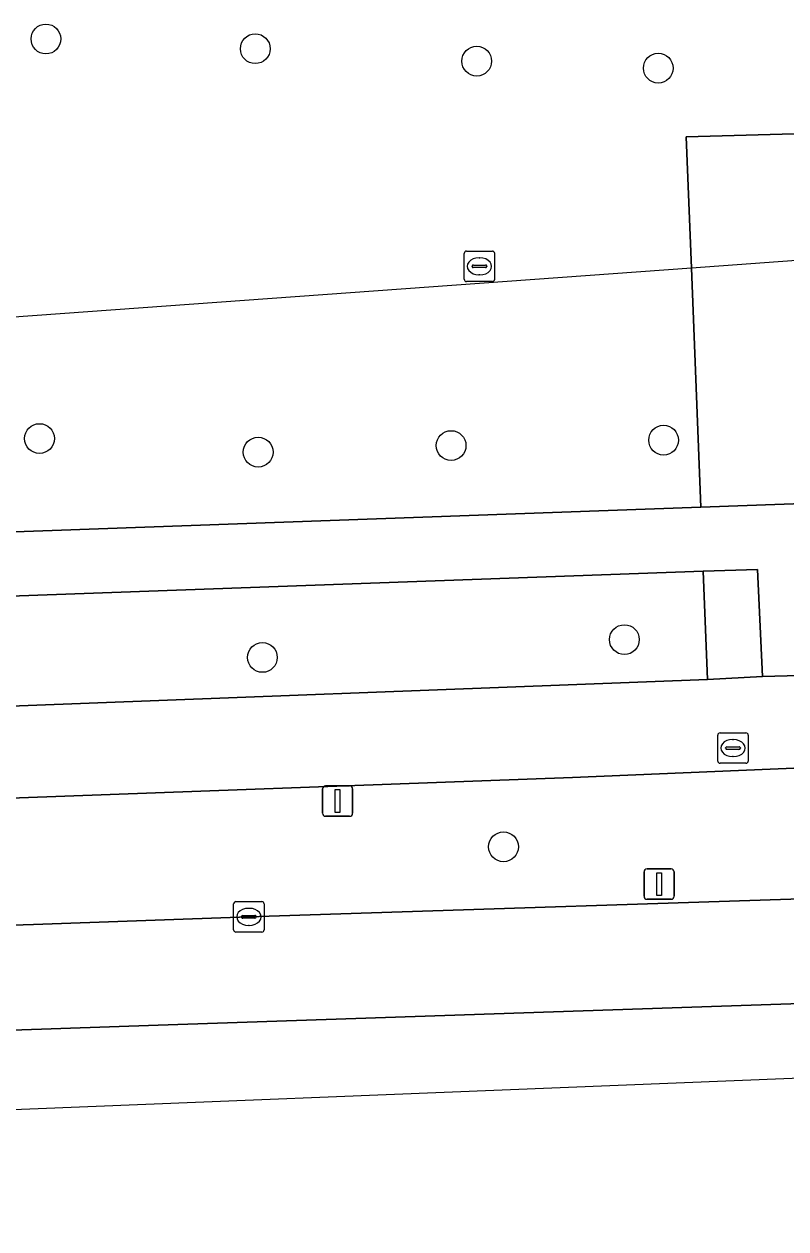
# Model space of a CAD drawing. Extents: x 160077 to 160948, y 386481 to 387498.
# Drawn here: x 160859.26 to 160884.3, y 386482.24 to 386521.8 of the extents above; entities that cross this region are included whole.
import ezdxf

# ---------------------------------------------------------------- set-up
doc = ezdxf.new("R2010")
doc.units = 0
for name, color, linetype in [('IMGEO_Berm_groen', 7, 'Continuous'), ('IMGEO_Boom', 7, 'Continuous'), ('IMGEO_Duiker', 7, 'Continuous'), ('IMGEO_Fietspad_gesloten', 7, 'Continuous'), ('IMGEO_Groenvoorziening', 7, 'Continuous'), ('IMGEO_Kolk', 7, 'Continuous'), ('IMGEO_Lichtmast', 7, 'Continuous'), ('IMGEO_Rijbaan_regionaal_gesloten', 7, 'Continuous'), ('IMGEO_Rioolput', 7, 'Continuous'), ('IMGEO_Voetpad_halfverhard', 7, 'Continuous'), ('IMGEO_Voetpad_open', 7, 'Continuous')]:
    doc.layers.add(name, color=color, linetype=linetype)

msp = doc.modelspace()

# ---------------------------------------------------------------- linework, layer by layer
at = {"layer": 'IMGEO_Berm_groen'}
for points in [[(160704.366, 386493.808), (160710.76, 386493.904), (160746.073, 386495.229), (160795.555, 386496.918), (160846.258, 386498.845), (160857.099, 386499.339), (160881.721, 386500.275), (160881.582, 386503.838)], [(160881.582, 386503.838), (160795.648, 386500.737), (160772.623, 386499.926), (160713.046, 386497.77), (160709.763, 386497.665)], [(160919.312, 386499.487), (160918.332, 386499.173), (160917.075, 386498.989), (160915.942, 386498.909), (160889.501, 386497.575), (160877.287, 386497.058), (160857.617, 386496.34), (160851.372, 386496.133), (160838.485, 386495.507), (160805.753, 386494.317), (160761.157, 386492.764), (160719.493, 386491.242), (160716.709, 386491.225), (160708.775, 386490.836)], [(160705.652, 386486.799), (160709.667, 386486.839), (160721.654, 386487.302), (160736.667, 386487.78), (160750.669, 386488.317), (160766.704, 386488.877), (160779.092, 386489.478), (160802.415, 386490.254), (160825.789, 386491.128), (160842.714, 386491.684), (160848.147, 386491.879), (160859.228, 386492.225), (160859.576, 386492.237), (160866.651, 386492.485), (160888.151, 386493.182), (160896.42, 386493.486), (160905.808, 386494.187), (160906.65, 386494.25), (160908.865, 386494.432)], [(160920.587, 386490.878), (160890.629, 386489.839), (160863.673, 386488.929), (160838.39, 386488.067), (160806.81, 386486.983), (160786.255, 386486.292), (160781.3, 386486.138)], [(160766.762, 386482.237), (160857.532, 386486.102), (160921.261, 386488.666), (160921.008, 386490.521)]]:
    msp.add_lwpolyline(points, dxfattribs=at)
at = {"layer": 'IMGEO_Boom'}
for centre in [(160859.981, 386521.314), (160866.862, 386520.995), (160874.137, 386520.587), (160880.103, 386520.357), (160859.77, 386508.192), (160880.278, 386508.139), (160866.956, 386507.747), (160873.296, 386507.962), (160878.989, 386501.589), (160867.095, 386501.005), (160875.017, 386494.786)]:
    msp.add_circle(centre, 0.489, dxfattribs=at)
at = {"layer": 'IMGEO_Duiker'}
msp.add_lwpolyline([(160885.771, 386514.123), (160885.134, 386514.077), (160885.093, 386514.074), (160881.191, 386513.791), (160855.293, 386511.918), (160854.661, 386511.873)], dxfattribs=at)
at = {"layer": 'IMGEO_Fietspad_gesloten'}
for points in [[(160914.399, 386501.812), (160885.952, 386500.445), (160883.531, 386500.38), (160881.721, 386500.275), (160857.099, 386499.339), (160846.258, 386498.845), (160795.555, 386496.918), (160746.073, 386495.229), (160710.76, 386493.904), (160704.366, 386493.808)], [(160708.775, 386490.836), (160716.709, 386491.225), (160719.493, 386491.242), (160761.157, 386492.764), (160805.753, 386494.317), (160838.485, 386495.507), (160851.372, 386496.133), (160857.617, 386496.34), (160877.287, 386497.058), (160889.501, 386497.575), (160915.942, 386498.909), (160917.075, 386498.989), (160918.332, 386499.173), (160919.312, 386499.487), (160922.02, 386501.254), (160922.272, 386501.354), (160922.763, 386497.76)]]:
    msp.add_lwpolyline(points, dxfattribs=at)
at = {"layer": 'IMGEO_Groenvoorziening'}
for points in [[(160782.731, 386510.143), (160782.106, 386508.188), (160771.277, 386507.845), (160771.064, 386502.412), (160770.43, 386502.438), (160770.413, 386502.02), (160770.409, 386501.942), (160772.246, 386502.003), (160795.611, 386502.856), (160881.506, 386505.937), (160881.191, 386513.791), (160881.018, 386518.103)], [(160881.018, 386518.103), (160884.962, 386518.215), (160884.99, 386516.964)]]:
    msp.add_lwpolyline(points, dxfattribs=at)
at = {"layer": 'IMGEO_Kolk'}
for p, q in [((160866.15, 386492.059), (160866.15, 386492.911)), ((160866.225, 386492.985), (160867.077, 386492.985)), ((160866.638, 386492.765), (160866.663, 386492.765)), ((160867.151, 386492.911), (160867.151, 386492.059)), ((160866.409, 386492.479), (160866.409, 386492.491)), ((160866.847, 386492.442), (160866.449, 386492.442)), ((160866.452, 386492.528), (160866.85, 386492.528)), ((160866.893, 386492.491), (160866.893, 386492.479)), ((160867.077, 386491.985), (160866.225, 386491.985)), ((160866.661, 386492.205), (160866.636, 386492.205))]:
    msp.add_line(p, q, dxfattribs=at)
for points in [[(160866.15, 386492.059), (160866.15, 386492.911)], [(160866.225, 386492.985), (160867.077, 386492.985)], [(160867.151, 386492.911), (160867.151, 386492.059)], [(160867.077, 386491.985), (160866.225, 386491.985)]]:
    msp.add_lwpolyline(points, dxfattribs=at)
for centre, radius, start, end in [((160866.227, 386492.909), 0.0765, 91.552, 178.448), ((160866.227, 386492.909), 0.0765, 91.552, 178.448), ((160867.075, 386492.909), 0.0765, 1.552, 88.448), ((160867.075, 386492.909), 0.0765, 1.552, 88.448), ((160866.449, 386492.488), 0.0403, 85.8775, 175.7526), ((160866.446, 386492.478), 0.0366, 178.938, 274.7102), ((160866.85, 386492.485), 0.043, 264.8664, 352.4533), ((160866.854, 386492.49), 0.0386, 1.7309, 96.639), ((160866.227, 386492.061), 0.0765, 181.552, 268.448), ((160866.227, 386492.061), 0.0765, 181.552, 268.448), ((160867.075, 386492.061), 0.0765, 271.552, 358.448), ((160867.075, 386492.061), 0.0765, 271.552, 358.448)]:
    msp.add_arc(centre, radius, start, end, dxfattribs=at)
for centre, major_axis, ratio, start_param, end_param in [((160866.637, 386492.485), (-0.387, 0.002), 0.722429, 4.712389, 7.853982), ((160866.662, 386492.485), (-0.39, 0.002), 0.717154, 1.570796, 4.712389)]:
    msp.add_ellipse(centre, major_axis=major_axis, ratio=ratio, start_param=start_param, end_param=end_param, dxfattribs=at)
at = {"layer": 'IMGEO_Lichtmast'}
for p, q in [((160869.068, 386495.888), (160869.068, 386496.688)), ((160869.068, 386496.688), (160869.068, 386495.888)), ((160869.168, 386496.788), (160869.958, 386496.788)), ((160869.958, 386496.788), (160869.168, 386496.788)), ((160870.058, 386496.688), (160870.058, 386495.888)), ((160870.058, 386495.888), (160870.058, 386496.688)), ((160869.958, 386495.788), (160869.168, 386495.788)), ((160869.168, 386495.788), (160869.958, 386495.788)), ((160879.637, 386493.161), (160879.637, 386493.961)), ((160879.637, 386493.961), (160879.637, 386493.161)), ((160879.737, 386494.061), (160880.527, 386494.061)), ((160880.527, 386494.061), (160879.737, 386494.061)), ((160880.627, 386493.961), (160880.627, 386493.161)), ((160880.627, 386493.161), (160880.627, 386493.961)), ((160880.527, 386493.061), (160879.737, 386493.061)), ((160879.737, 386493.061), (160880.527, 386493.061))]:
    msp.add_line(p, q, dxfattribs=at)
for points in [[(160869.488, 386496.663), (160869.638, 386496.663), (160869.638, 386495.913), (160869.488, 386495.913), (160869.488, 386496.663)], [(160880.057, 386493.936), (160880.207, 386493.936), (160880.207, 386493.186), (160880.057, 386493.186), (160880.057, 386493.936)]]:
    msp.add_lwpolyline(points, dxfattribs=at)
for centre, start, end in [((160869.168, 386496.688), 90, 180), ((160869.168, 386496.688), 90, 180), ((160869.958, 386496.688), 0, 90), ((160869.958, 386496.688), 360, 90), ((160869.168, 386495.888), 180, 270), ((160869.168, 386495.888), 180, 270), ((160869.958, 386495.888), 270, 0), ((160869.958, 386495.888), 270, 0), ((160879.737, 386493.961), 90, 180), ((160879.737, 386493.961), 90, 180), ((160880.527, 386493.961), 0, 90), ((160880.527, 386493.961), 360, 90), ((160879.737, 386493.161), 180, 270), ((160879.737, 386493.161), 180, 270), ((160880.527, 386493.161), 270, 0), ((160880.527, 386493.161), 270, 0)]:
    msp.add_arc(centre, 0.1, start, end, dxfattribs=at)
at = {"layer": 'IMGEO_Rijbaan_regionaal_gesloten'}
for points in [[(160781.3, 386486.138), (160786.255, 386486.292), (160806.81, 386486.983), (160838.39, 386488.067), (160863.673, 386488.929), (160890.629, 386489.839), (160920.587, 386490.878), (160919.435, 386496.503), (160917.986, 386496.09), (160915.803, 386495.564), (160913.822, 386495.161), (160913.547, 386495.109), (160913.272, 386495.059)], [(160908.865, 386494.432), (160906.65, 386494.25), (160905.808, 386494.187), (160896.42, 386493.486), (160888.151, 386493.182), (160866.651, 386492.485), (160859.576, 386492.237), (160859.228, 386492.225), (160848.147, 386491.879), (160842.714, 386491.684), (160825.789, 386491.128), (160802.415, 386490.254), (160779.092, 386489.478), (160766.704, 386488.877), (160750.669, 386488.317), (160736.667, 386487.78), (160721.654, 386487.302), (160709.667, 386486.839), (160705.652, 386486.799)]]:
    msp.add_lwpolyline(points, dxfattribs=at)
at = {"layer": 'IMGEO_Rioolput'}
for p, q in [((160873.726, 386513.422), (160873.726, 386514.274)), ((160873.801, 386514.348), (160874.653, 386514.348)), ((160874.214, 386514.128), (160874.239, 386514.128)), ((160874.727, 386514.274), (160874.727, 386513.422)), ((160873.985, 386513.842), (160873.985, 386513.854)), ((160874.423, 386513.805), (160874.025, 386513.805)), ((160874.028, 386513.891), (160874.426, 386513.891)), ((160874.469, 386513.854), (160874.469, 386513.842)), ((160874.653, 386513.348), (160873.801, 386513.348)), ((160874.237, 386513.568), (160874.212, 386513.568)), ((160882.059, 386497.602), (160882.059, 386498.454)), ((160882.134, 386498.528), (160882.986, 386498.528)), ((160882.547, 386498.308), (160882.572, 386498.308)), ((160883.06, 386498.454), (160883.06, 386497.602)), ((160882.318, 386498.022), (160882.318, 386498.034)), ((160882.756, 386497.985), (160882.358, 386497.985)), ((160882.361, 386498.071), (160882.759, 386498.071)), ((160882.802, 386498.034), (160882.802, 386498.022)), ((160882.986, 386497.528), (160882.134, 386497.528)), ((160882.57, 386497.748), (160882.545, 386497.748))]:
    msp.add_line(p, q, dxfattribs=at)
for points in [[(160873.726, 386513.422), (160873.726, 386514.274)], [(160873.801, 386514.348), (160874.653, 386514.348)], [(160874.727, 386514.274), (160874.727, 386513.422)], [(160874.653, 386513.348), (160873.801, 386513.348)], [(160882.059, 386497.602), (160882.059, 386498.454)], [(160882.134, 386498.528), (160882.986, 386498.528)], [(160883.06, 386498.454), (160883.06, 386497.602)], [(160882.986, 386497.528), (160882.134, 386497.528)]]:
    msp.add_lwpolyline(points, dxfattribs=at)
for centre, radius, start, end in [((160873.803, 386514.272), 0.0765, 91.552, 178.448), ((160873.803, 386514.272), 0.0765, 91.552, 178.448), ((160874.651, 386514.272), 0.0765, 1.552, 88.448), ((160874.651, 386514.272), 0.0765, 1.552, 88.448), ((160874.025, 386513.851), 0.0403, 85.8775, 175.7526), ((160874.022, 386513.841), 0.0366, 178.938, 274.7102), ((160874.426, 386513.848), 0.043, 264.8664, 352.4533), ((160874.43, 386513.853), 0.0386, 1.7309, 96.639), ((160873.803, 386513.424), 0.0765, 181.552, 268.448), ((160873.803, 386513.424), 0.0765, 181.552, 268.448), ((160874.651, 386513.424), 0.0765, 271.552, 358.448), ((160874.651, 386513.424), 0.0765, 271.552, 358.448), ((160882.136, 386498.452), 0.0765, 91.552, 178.448), ((160882.136, 386498.452), 0.0765, 91.552, 178.448), ((160882.984, 386498.452), 0.0765, 1.552, 88.448), ((160882.984, 386498.452), 0.0765, 1.552, 88.448), ((160882.358, 386498.031), 0.0403, 85.8775, 175.7526), ((160882.355, 386498.021), 0.0366, 178.938, 274.7102), ((160882.759, 386498.028), 0.043, 264.8664, 352.4533), ((160882.763, 386498.033), 0.0386, 1.7309, 96.639), ((160882.136, 386497.604), 0.0765, 181.552, 268.448), ((160882.136, 386497.604), 0.0765, 181.552, 268.448), ((160882.984, 386497.604), 0.0765, 271.552, 358.448), ((160882.984, 386497.604), 0.0765, 271.552, 358.448)]:
    msp.add_arc(centre, radius, start, end, dxfattribs=at)
for centre, major_axis, ratio, start_param, end_param in [((160874.213, 386513.848), (-0.387, 0.002), 0.722429, 4.712389, 7.853982), ((160874.238, 386513.848), (-0.39, 0.002), 0.717154, 1.570796, 4.712389), ((160882.546, 386498.028), (-0.387, 0.002), 0.722429, 4.712389, 7.853982), ((160882.571, 386498.028), (-0.39, 0.002), 0.717154, 1.570796, 4.712389)]:
    msp.add_ellipse(centre, major_axis=major_axis, ratio=ratio, start_param=start_param, end_param=end_param, dxfattribs=at)
at = {"layer": 'IMGEO_Voetpad_halfverhard'}
for points in [[(160885.093, 386514.074), (160885.089, 386514.162), (160884.978, 386516.944), (160884.99, 386516.964), (160884.962, 386518.215), (160881.018, 386518.103), (160881.191, 386513.791), (160881.506, 386505.937), (160885.461, 386506.079), (160885.266, 386510.334), (160885.252, 386510.353)], [(160881.582, 386503.838), (160881.721, 386500.275), (160883.531, 386500.38), (160883.367, 386503.891)]]:
    msp.add_lwpolyline(points, close=True, dxfattribs=at)
at = {"layer": 'IMGEO_Voetpad_open'}
for points in [[(160917.611, 386507.199), (160909.22, 386506.905), (160901.716, 386506.662), (160885.461, 386506.079), (160881.506, 386505.937), (160795.611, 386502.856), (160772.246, 386502.003), (160770.409, 386501.942), (160768.147, 386501.867), (160765.063, 386501.74), (160712.868, 386499.888), (160709.611, 386499.781)], [(160709.763, 386497.665), (160713.046, 386497.77), (160772.623, 386499.926), (160795.648, 386500.737), (160881.582, 386503.838), (160883.367, 386503.891), (160883.531, 386500.38), (160885.952, 386500.445), (160885.836, 386503.974), (160915.636, 386505.022), (160916.534, 386504.154), (160918.041, 386504.213), (160917.611, 386507.199)]]:
    msp.add_lwpolyline(points, dxfattribs=at)

doc.saveas('drawing.dxf')
